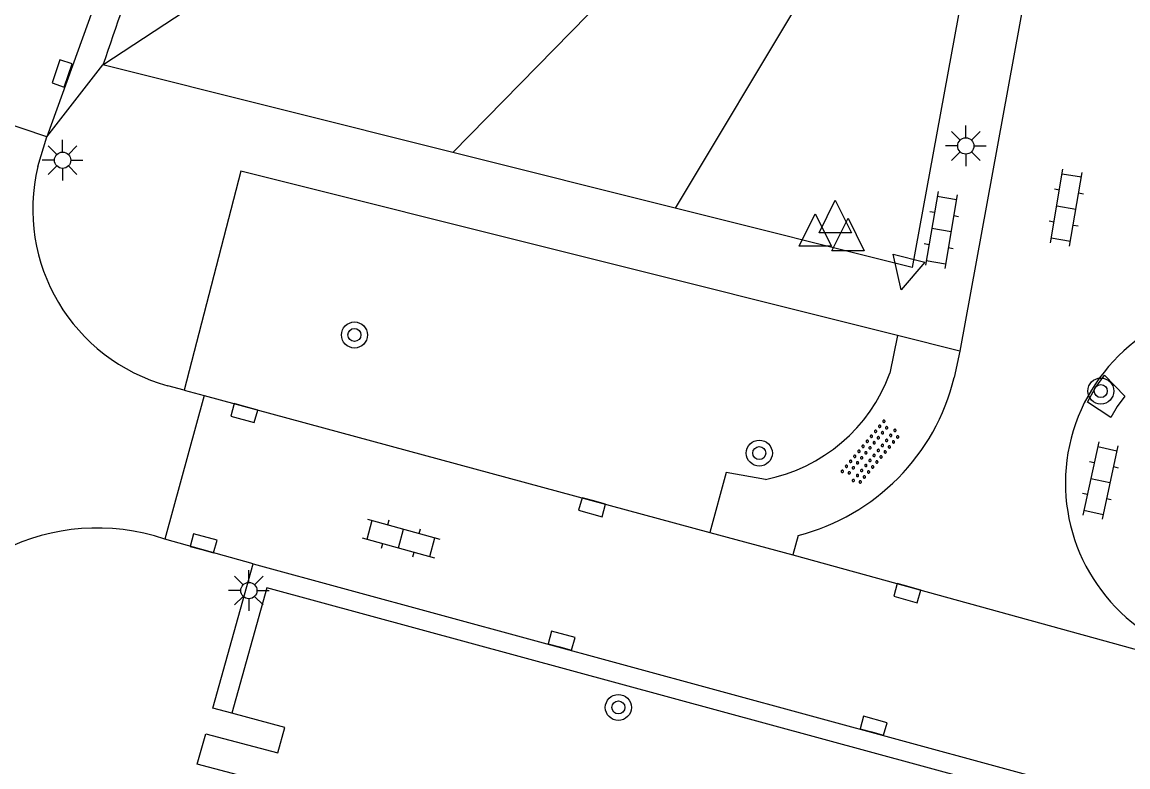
# Model space of a CAD drawing. Extents: x 124000 to 128010, y 398999 to 403000.
# Drawn here: x 127704.21 to 127738.17, y 399797.24 to 399820.13 of the extents above; entities that cross this region are included whole.
import ezdxf

# ---------------------------------------------------------------- set-up
doc = ezdxf.new("R2010")
doc.units = 0
for name, color, linetype in [('gg-knt-verharding', 7, 'Continuous'), ('gg-knt-verharding nz', 7, 'Continuous'), ('gt-grn-groengrens', 7, 'Continuous'), ('gt-grn-weggrens', 7, 'Continuous'), ('gt-symb-boom', 7, 'Continuous'), ('gt-symb-klinker verharding', 7, 'Continuous'), ('gt-symb-kolk', 7, 'Continuous'), ('gt-symb-lichtmast', 7, 'Continuous'), ('gt-symb-overige verharding', 7, 'Continuous'), ('gt-symb-waterafsluiter', 7, 'Continuous')]:
    doc.layers.add(name, color=color, linetype=linetype)

# ---------------------------------------------------------------- blocks, each defined once
blk = doc.blocks.new('gt0-BOOM')
at = {"layer": 'gt-symb-boom'}
for radius in [0.4, 0.2]:
    blk.add_circle((0, 0), radius, dxfattribs=at)
blk = doc.blocks.new('gt0-WAFSL')
at = {"layer": 'gt-symb-waterafsluiter'}
for p, q in [((-0.5, -0.333), (0, 0.667)), ((0, 0.667), (0.5, -0.333)), ((0.5, -0.333), (-0.5, -0.333))]:
    blk.add_line(p, q, dxfattribs=at)
blk = doc.blocks.new('gt0-KL1')
at = {"layer": 'gt-symb-klinker verharding'}
for p, q in [((-0.5, 0.3), (-0.5, 0.45)), ((0.5, 0.3), (0.5, 0.45)), ((-1.15, 0.3), (1.15, 0.3)), ((-1, -0.3), (-1, 0.3)), ((0, -0.3), (0, 0.3)), ((1, -0.3), (1, 0.3)), ((-1.15, -0.3), (1.15, -0.3)), ((-0.5, -0.45), (-0.5, -0.3)), ((0.5, -0.45), (0.5, -0.3))]:
    blk.add_line(p, q, dxfattribs=at)
blk = doc.blocks.new('gt0-LMAST')
at = {"layer": 'gt-symb-lichtmast'}
for p, q in [((-0.182, 0.173), (-0.447, 0.438)), ((-0.005, 0.246), (-0.005, 0.621)), ((0.172, 0.173), (0.437, 0.438)), ((-0.255, -0.004), (-0.63, -0.004)), ((-0.182, -0.181), (-0.447, -0.446)), ((-0.005, -0.254), (-0.005, -0.629)), ((0.437, -0.446), (0.172, -0.181)), ((0.245, -0.004), (0.62, -0.004))]:
    blk.add_line(p, q, dxfattribs=at)
blk.add_circle((-0.005, -0.004), 0.25, dxfattribs=at)
blk = doc.blocks.new('gt0-KOLK')
at = {"layer": 'gt-symb-kolk'}
blk.add_lwpolyline([(0, 0), (0.375, 0), (0.375, 0.4), (-0.375, 0.4), (-0.375, 0), (0, 0)], dxfattribs=at)
blk = doc.blocks.new('gt0-OVH')
at = {"layer": 'gt-symb-overige verharding'}
for points in [[(-0.972, 0.298), (-0.967, 0.308), (-0.965, 0.319), (-0.966, 0.33), (-0.971, 0.34), (-0.978, 0.348), (-0.988, 0.353), (-0.999, 0.355), (-1.01, 0.354), (-1.02, 0.349), (-1.028, 0.342), (-1.033, 0.332), (-1.035, 0.321), (-1.034, 0.31), (-1.029, 0.3), (-1.022, 0.292), (-1.012, 0.287), (-1.001, 0.285), (-0.99, 0.286), (-0.98, 0.291)], [(-0.772, 0.298), (-0.767, 0.308), (-0.765, 0.319), (-0.766, 0.33), (-0.771, 0.34), (-0.778, 0.348), (-0.788, 0.353), (-0.799, 0.355), (-0.81, 0.354), (-0.82, 0.349), (-0.828, 0.342), (-0.833, 0.332), (-0.835, 0.321), (-0.834, 0.31), (-0.829, 0.3), (-0.822, 0.292), (-0.812, 0.287), (-0.801, 0.285), (-0.79, 0.286), (-0.78, 0.291)], [(-0.572, 0.298), (-0.567, 0.308), (-0.565, 0.319), (-0.566, 0.33), (-0.571, 0.34), (-0.578, 0.348), (-0.588, 0.353), (-0.599, 0.355), (-0.61, 0.354), (-0.62, 0.349), (-0.628, 0.342), (-0.633, 0.332), (-0.635, 0.321), (-0.634, 0.31), (-0.629, 0.3), (-0.622, 0.292), (-0.612, 0.287), (-0.601, 0.285), (-0.59, 0.286), (-0.58, 0.291)], [(-0.372, 0.298), (-0.367, 0.308), (-0.365, 0.319), (-0.366, 0.33), (-0.371, 0.34), (-0.378, 0.348), (-0.388, 0.353), (-0.399, 0.355), (-0.41, 0.354), (-0.42, 0.349), (-0.428, 0.342), (-0.433, 0.332), (-0.435, 0.321), (-0.434, 0.31), (-0.429, 0.3), (-0.422, 0.292), (-0.412, 0.287), (-0.401, 0.285), (-0.39, 0.286), (-0.38, 0.291)], [(-0.172, 0.298), (-0.167, 0.308), (-0.165, 0.319), (-0.166, 0.33), (-0.171, 0.34), (-0.178, 0.348), (-0.188, 0.353), (-0.199, 0.355), (-0.21, 0.354), (-0.22, 0.349), (-0.228, 0.342), (-0.233, 0.332), (-0.235, 0.321), (-0.234, 0.31), (-0.229, 0.3), (-0.222, 0.292), (-0.212, 0.287), (-0.201, 0.285), (-0.19, 0.286), (-0.18, 0.291)], [(0.028, 0.298), (0.033, 0.308), (0.035, 0.319), (0.034, 0.33), (0.029, 0.34), (0.022, 0.348), (0.012, 0.353), (0.001, 0.355), (-0.01, 0.354), (-0.02, 0.349), (-0.028, 0.342), (-0.033, 0.332), (-0.035, 0.321), (-0.034, 0.31), (-0.029, 0.3), (-0.022, 0.292), (-0.012, 0.287), (-0.001, 0.285), (0.01, 0.286), (0.02, 0.291)], [(0.228, 0.298), (0.233, 0.308), (0.235, 0.319), (0.234, 0.33), (0.229, 0.34), (0.222, 0.348), (0.212, 0.353), (0.201, 0.355), (0.19, 0.354), (0.18, 0.349), (0.172, 0.342), (0.167, 0.332), (0.165, 0.321), (0.166, 0.31), (0.171, 0.3), (0.178, 0.292), (0.188, 0.287), (0.199, 0.285), (0.21, 0.286), (0.22, 0.291)], [(0.428, 0.298), (0.433, 0.308), (0.435, 0.319), (0.434, 0.33), (0.429, 0.34), (0.422, 0.348), (0.412, 0.353), (0.401, 0.355), (0.39, 0.354), (0.38, 0.349), (0.372, 0.342), (0.367, 0.332), (0.365, 0.321), (0.366, 0.31), (0.371, 0.3), (0.378, 0.292), (0.388, 0.287), (0.399, 0.285), (0.41, 0.286), (0.42, 0.291)], [(0.628, 0.298), (0.633, 0.308), (0.635, 0.319), (0.634, 0.33), (0.629, 0.34), (0.622, 0.348), (0.612, 0.353), (0.601, 0.355), (0.59, 0.354), (0.58, 0.349), (0.572, 0.342), (0.567, 0.332), (0.565, 0.321), (0.566, 0.31), (0.571, 0.3), (0.578, 0.292), (0.588, 0.287), (0.599, 0.285), (0.61, 0.286), (0.62, 0.291)], [(0.828, 0.298), (0.833, 0.308), (0.835, 0.319), (0.834, 0.33), (0.829, 0.34), (0.822, 0.348), (0.812, 0.353), (0.801, 0.355), (0.79, 0.354), (0.78, 0.349), (0.772, 0.342), (0.767, 0.332), (0.765, 0.321), (0.766, 0.31), (0.771, 0.3), (0.778, 0.292), (0.788, 0.287), (0.799, 0.285), (0.81, 0.286), (0.82, 0.291)], [(1.028, 0.298), (1.033, 0.308), (1.035, 0.319), (1.034, 0.33), (1.029, 0.34), (1.022, 0.348), (1.012, 0.353), (1.001, 0.355), (0.99, 0.354), (0.98, 0.349), (0.972, 0.342), (0.967, 0.332), (0.965, 0.321), (0.966, 0.31), (0.971, 0.3), (0.978, 0.292), (0.988, 0.287), (0.999, 0.285), (1.01, 0.286), (1.02, 0.291)], [(-0.872, 0.106), (-0.867, 0.116), (-0.865, 0.126), (-0.866, 0.137), (-0.871, 0.147), (-0.878, 0.156), (-0.888, 0.161), (-0.899, 0.163), (-0.91, 0.162), (-0.92, 0.157), (-0.928, 0.15), (-0.933, 0.14), (-0.935, 0.129), (-0.934, 0.118), (-0.929, 0.108), (-0.922, 0.1), (-0.912, 0.095), (-0.901, 0.092), (-0.89, 0.094), (-0.88, 0.098)], [(-0.672, 0.106), (-0.667, 0.116), (-0.665, 0.126), (-0.666, 0.137), (-0.671, 0.147), (-0.678, 0.156), (-0.688, 0.161), (-0.699, 0.163), (-0.71, 0.162), (-0.72, 0.157), (-0.728, 0.15), (-0.733, 0.14), (-0.735, 0.129), (-0.734, 0.118), (-0.729, 0.108), (-0.722, 0.1), (-0.712, 0.095), (-0.701, 0.092), (-0.69, 0.094), (-0.68, 0.098)], [(-0.472, 0.106), (-0.467, 0.116), (-0.465, 0.126), (-0.466, 0.137), (-0.471, 0.147), (-0.478, 0.156), (-0.488, 0.161), (-0.499, 0.163), (-0.51, 0.162), (-0.52, 0.157), (-0.528, 0.15), (-0.533, 0.14), (-0.535, 0.129), (-0.534, 0.118), (-0.529, 0.108), (-0.522, 0.1), (-0.512, 0.095), (-0.501, 0.092), (-0.49, 0.094), (-0.48, 0.098)], [(-0.272, 0.106), (-0.267, 0.116), (-0.265, 0.126), (-0.266, 0.137), (-0.271, 0.147), (-0.278, 0.156), (-0.288, 0.161), (-0.299, 0.163), (-0.31, 0.162), (-0.32, 0.157), (-0.328, 0.15), (-0.333, 0.14), (-0.335, 0.129), (-0.334, 0.118), (-0.329, 0.108), (-0.322, 0.1), (-0.312, 0.095), (-0.301, 0.092), (-0.29, 0.094), (-0.28, 0.098)], [(-0.072, 0.106), (-0.067, 0.116), (-0.065, 0.126), (-0.066, 0.137), (-0.071, 0.147), (-0.078, 0.156), (-0.088, 0.161), (-0.099, 0.163), (-0.11, 0.162), (-0.12, 0.157), (-0.128, 0.15), (-0.133, 0.14), (-0.135, 0.129), (-0.134, 0.118), (-0.129, 0.108), (-0.122, 0.1), (-0.112, 0.095), (-0.101, 0.092), (-0.09, 0.094), (-0.08, 0.098)], [(0.128, 0.106), (0.133, 0.116), (0.135, 0.126), (0.134, 0.137), (0.129, 0.147), (0.122, 0.156), (0.112, 0.161), (0.101, 0.163), (0.09, 0.162), (0.08, 0.157), (0.072, 0.15), (0.067, 0.14), (0.065, 0.129), (0.066, 0.118), (0.071, 0.108), (0.078, 0.1), (0.088, 0.095), (0.099, 0.092), (0.11, 0.094), (0.12, 0.098)], [(0.328, 0.106), (0.333, 0.116), (0.335, 0.126), (0.334, 0.137), (0.329, 0.147), (0.322, 0.156), (0.312, 0.161), (0.301, 0.163), (0.29, 0.162), (0.28, 0.157), (0.272, 0.15), (0.267, 0.14), (0.265, 0.129), (0.266, 0.118), (0.271, 0.108), (0.278, 0.1), (0.288, 0.095), (0.299, 0.092), (0.31, 0.094), (0.32, 0.098)], [(0.528, 0.106), (0.533, 0.116), (0.535, 0.126), (0.534, 0.137), (0.529, 0.147), (0.522, 0.156), (0.512, 0.161), (0.501, 0.163), (0.49, 0.162), (0.48, 0.157), (0.472, 0.15), (0.467, 0.14), (0.465, 0.129), (0.466, 0.118), (0.471, 0.108), (0.478, 0.1), (0.488, 0.095), (0.499, 0.092), (0.51, 0.094), (0.52, 0.098)], [(0.728, 0.106), (0.733, 0.116), (0.735, 0.126), (0.734, 0.137), (0.729, 0.147), (0.722, 0.156), (0.712, 0.161), (0.701, 0.163), (0.69, 0.162), (0.68, 0.157), (0.672, 0.15), (0.667, 0.14), (0.665, 0.129), (0.666, 0.118), (0.671, 0.108), (0.678, 0.1), (0.688, 0.095), (0.699, 0.092), (0.71, 0.094), (0.72, 0.098)], [(0.928, 0.106), (0.933, 0.116), (0.935, 0.126), (0.934, 0.137), (0.929, 0.147), (0.922, 0.156), (0.912, 0.161), (0.901, 0.163), (0.89, 0.162), (0.88, 0.157), (0.872, 0.15), (0.867, 0.14), (0.865, 0.129), (0.866, 0.118), (0.871, 0.108), (0.878, 0.1), (0.888, 0.095), (0.899, 0.092), (0.91, 0.094), (0.92, 0.098)], [(-0.972, -0.142), (-0.967, -0.132), (-0.965, -0.121), (-0.966, -0.11), (-0.971, -0.1), (-0.978, -0.092), (-0.988, -0.087), (-0.999, -0.085), (-1.01, -0.086), (-1.02, -0.091), (-1.028, -0.098), (-1.033, -0.108), (-1.035, -0.119), (-1.034, -0.13), (-1.029, -0.14), (-1.022, -0.148), (-1.012, -0.153), (-1.001, -0.155), (-0.99, -0.154), (-0.98, -0.149)], [(-0.872, -0.334), (-0.867, -0.324), (-0.865, -0.314), (-0.866, -0.303), (-0.871, -0.293), (-0.878, -0.284), (-0.888, -0.279), (-0.899, -0.277), (-0.91, -0.278), (-0.92, -0.283), (-0.928, -0.29), (-0.933, -0.3), (-0.935, -0.311), (-0.934, -0.322), (-0.929, -0.332), (-0.922, -0.34), (-0.912, -0.345), (-0.901, -0.348), (-0.89, -0.346), (-0.88, -0.342)], [(-0.772, -0.142), (-0.767, -0.132), (-0.765, -0.121), (-0.766, -0.11), (-0.771, -0.1), (-0.778, -0.092), (-0.788, -0.087), (-0.799, -0.085), (-0.81, -0.086), (-0.82, -0.091), (-0.828, -0.098), (-0.833, -0.108), (-0.835, -0.119), (-0.834, -0.13), (-0.829, -0.14), (-0.822, -0.148), (-0.812, -0.153), (-0.801, -0.155), (-0.79, -0.154), (-0.78, -0.149)], [(-0.672, -0.334), (-0.667, -0.324), (-0.665, -0.314), (-0.666, -0.303), (-0.671, -0.293), (-0.678, -0.284), (-0.688, -0.279), (-0.699, -0.277), (-0.71, -0.278), (-0.72, -0.283), (-0.728, -0.29), (-0.733, -0.3), (-0.735, -0.311), (-0.734, -0.322), (-0.729, -0.332), (-0.722, -0.34), (-0.712, -0.345), (-0.701, -0.348), (-0.69, -0.346), (-0.68, -0.342)], [(-0.572, -0.142), (-0.567, -0.132), (-0.565, -0.121), (-0.566, -0.11), (-0.571, -0.1), (-0.578, -0.092), (-0.588, -0.087), (-0.599, -0.085), (-0.61, -0.086), (-0.62, -0.091), (-0.628, -0.098), (-0.633, -0.108), (-0.635, -0.119), (-0.634, -0.13), (-0.629, -0.14), (-0.622, -0.148), (-0.612, -0.153), (-0.601, -0.155), (-0.59, -0.154), (-0.58, -0.149)], [(-0.472, -0.334), (-0.467, -0.324), (-0.465, -0.314), (-0.466, -0.303), (-0.471, -0.293), (-0.478, -0.284), (-0.488, -0.279), (-0.499, -0.277), (-0.51, -0.278), (-0.52, -0.283), (-0.528, -0.29), (-0.533, -0.3), (-0.535, -0.311), (-0.534, -0.322), (-0.529, -0.332), (-0.522, -0.34), (-0.512, -0.345), (-0.501, -0.348), (-0.49, -0.346), (-0.48, -0.342)], [(-0.372, -0.142), (-0.367, -0.132), (-0.365, -0.121), (-0.366, -0.11), (-0.371, -0.1), (-0.378, -0.092), (-0.388, -0.087), (-0.399, -0.085), (-0.41, -0.086), (-0.42, -0.091), (-0.428, -0.098), (-0.433, -0.108), (-0.435, -0.119), (-0.434, -0.13), (-0.429, -0.14), (-0.422, -0.148), (-0.412, -0.153), (-0.401, -0.155), (-0.39, -0.154), (-0.38, -0.149)], [(-0.272, -0.334), (-0.267, -0.324), (-0.265, -0.314), (-0.266, -0.303), (-0.271, -0.293), (-0.278, -0.284), (-0.288, -0.279), (-0.299, -0.277), (-0.31, -0.278), (-0.32, -0.283), (-0.328, -0.29), (-0.333, -0.3), (-0.335, -0.311), (-0.334, -0.322), (-0.329, -0.332), (-0.322, -0.34), (-0.312, -0.345), (-0.301, -0.348), (-0.29, -0.346), (-0.28, -0.342)], [(-0.172, -0.142), (-0.167, -0.132), (-0.165, -0.121), (-0.166, -0.11), (-0.171, -0.1), (-0.178, -0.092), (-0.188, -0.087), (-0.199, -0.085), (-0.21, -0.086), (-0.22, -0.091), (-0.228, -0.098), (-0.233, -0.108), (-0.235, -0.119), (-0.234, -0.13), (-0.229, -0.14), (-0.222, -0.148), (-0.212, -0.153), (-0.201, -0.155), (-0.19, -0.154), (-0.18, -0.149)], [(-0.072, -0.334), (-0.067, -0.324), (-0.065, -0.314), (-0.066, -0.303), (-0.071, -0.293), (-0.078, -0.284), (-0.088, -0.279), (-0.099, -0.277), (-0.11, -0.278), (-0.12, -0.283), (-0.128, -0.29), (-0.133, -0.3), (-0.135, -0.311), (-0.134, -0.322), (-0.129, -0.332), (-0.122, -0.34), (-0.112, -0.345), (-0.101, -0.348), (-0.09, -0.346), (-0.08, -0.342)], [(0.028, -0.142), (0.033, -0.132), (0.035, -0.121), (0.034, -0.11), (0.029, -0.1), (0.022, -0.092), (0.012, -0.087), (0.001, -0.085), (-0.01, -0.086), (-0.02, -0.091), (-0.028, -0.098), (-0.033, -0.108), (-0.035, -0.119), (-0.034, -0.13), (-0.029, -0.14), (-0.022, -0.148), (-0.012, -0.153), (-0.001, -0.155), (0.01, -0.154), (0.02, -0.149)], [(0.128, -0.334), (0.133, -0.324), (0.135, -0.314), (0.134, -0.303), (0.129, -0.293), (0.122, -0.284), (0.112, -0.279), (0.101, -0.277), (0.09, -0.278), (0.08, -0.283), (0.072, -0.29), (0.067, -0.3), (0.065, -0.311), (0.066, -0.322), (0.071, -0.332), (0.078, -0.34), (0.088, -0.345), (0.099, -0.348), (0.11, -0.346), (0.12, -0.342)], [(0.228, -0.142), (0.233, -0.132), (0.235, -0.121), (0.234, -0.11), (0.229, -0.1), (0.222, -0.092), (0.212, -0.087), (0.201, -0.085), (0.19, -0.086), (0.18, -0.091), (0.172, -0.098), (0.167, -0.108), (0.165, -0.119), (0.166, -0.13), (0.171, -0.14), (0.178, -0.148), (0.188, -0.153), (0.199, -0.155), (0.21, -0.154), (0.22, -0.149)], [(0.328, -0.334), (0.333, -0.324), (0.335, -0.314), (0.334, -0.303), (0.329, -0.293), (0.322, -0.284), (0.312, -0.279), (0.301, -0.277), (0.29, -0.278), (0.28, -0.283), (0.272, -0.29), (0.267, -0.3), (0.265, -0.311), (0.266, -0.322), (0.271, -0.332), (0.278, -0.34), (0.288, -0.345), (0.299, -0.348), (0.31, -0.346), (0.32, -0.342)], [(0.428, -0.142), (0.433, -0.132), (0.435, -0.121), (0.434, -0.11), (0.429, -0.1), (0.422, -0.092), (0.412, -0.087), (0.401, -0.085), (0.39, -0.086), (0.38, -0.091), (0.372, -0.098), (0.367, -0.108), (0.365, -0.119), (0.366, -0.13), (0.371, -0.14), (0.378, -0.148), (0.388, -0.153), (0.399, -0.155), (0.41, -0.154), (0.42, -0.149)], [(0.528, -0.334), (0.533, -0.324), (0.535, -0.314), (0.534, -0.303), (0.529, -0.293), (0.522, -0.284), (0.512, -0.279), (0.501, -0.277), (0.49, -0.278), (0.48, -0.283), (0.472, -0.29), (0.467, -0.3), (0.465, -0.311), (0.466, -0.322), (0.471, -0.332), (0.478, -0.34), (0.488, -0.345), (0.499, -0.348), (0.51, -0.346), (0.52, -0.342)], [(0.628, -0.142), (0.633, -0.132), (0.635, -0.121), (0.634, -0.11), (0.629, -0.1), (0.622, -0.092), (0.612, -0.087), (0.601, -0.085), (0.59, -0.086), (0.58, -0.091), (0.572, -0.098), (0.567, -0.108), (0.565, -0.119), (0.566, -0.13), (0.571, -0.14), (0.578, -0.148), (0.588, -0.153), (0.599, -0.155), (0.61, -0.154), (0.62, -0.149)], [(0.728, -0.334), (0.733, -0.324), (0.735, -0.314), (0.734, -0.303), (0.729, -0.293), (0.722, -0.284), (0.712, -0.279), (0.701, -0.277), (0.69, -0.278), (0.68, -0.283), (0.672, -0.29), (0.667, -0.3), (0.665, -0.311), (0.666, -0.322), (0.671, -0.332), (0.678, -0.34), (0.688, -0.345), (0.699, -0.348), (0.71, -0.346), (0.72, -0.342)], [(0.828, -0.142), (0.833, -0.132), (0.835, -0.121), (0.834, -0.11), (0.829, -0.1), (0.822, -0.092), (0.812, -0.087), (0.801, -0.085), (0.79, -0.086), (0.78, -0.091), (0.772, -0.098), (0.767, -0.108), (0.765, -0.119), (0.766, -0.13), (0.771, -0.14), (0.778, -0.148), (0.788, -0.153), (0.799, -0.155), (0.81, -0.154), (0.82, -0.149)], [(0.928, -0.334), (0.933, -0.324), (0.935, -0.314), (0.934, -0.303), (0.929, -0.293), (0.922, -0.284), (0.912, -0.279), (0.901, -0.277), (0.89, -0.278), (0.88, -0.283), (0.872, -0.29), (0.867, -0.3), (0.865, -0.311), (0.866, -0.322), (0.871, -0.332), (0.878, -0.34), (0.888, -0.345), (0.899, -0.348), (0.91, -0.346), (0.92, -0.342)], [(1.028, -0.142), (1.033, -0.132), (1.035, -0.121), (1.034, -0.11), (1.029, -0.1), (1.022, -0.092), (1.012, -0.087), (1.001, -0.085), (0.99, -0.086), (0.98, -0.091), (0.972, -0.098), (0.967, -0.108), (0.965, -0.119), (0.966, -0.13), (0.971, -0.14), (0.978, -0.148), (0.988, -0.153), (0.999, -0.155), (1.01, -0.154), (1.02, -0.149)]]:
    blk.add_lwpolyline(points, close=True, dxfattribs=at)

msp = doc.modelspace()

# ---------------------------------------------------------------- linework, layer by layer
at = {"layer": 'gg-knt-verharding'}
for p, q in [((127717.435, 399816.123), (127706.688, 399818.813)), ((127704.968, 399816.606), (127700.353, 399818.17)), ((127724.266, 399814.412), (127717.435, 399816.123)), ((127710.922, 399815.547), (127709.181, 399808.822)), ((127731.098, 399810.497), (127710.922, 399815.547)), ((127731.098, 399810.497), (127730.862, 399809.343)), ((127733.006, 399810.019), (127731.098, 399810.497)), ((127733.006, 399810.019), (127732.835, 399809.207)), ((127709.181, 399808.822), (127709.795, 399808.656)), ((127709.795, 399808.656), (127708.588, 399804.242)), ((127709.795, 399808.656), (127725.331, 399804.449)), ((127725.331, 399804.449), (127727.876, 399803.76)), ((127711.308, 399803.485), (127708.588, 399804.242)), ((127728.045, 399804.359), (127727.876, 399803.76)), ((127727.876, 399803.76), (127738.653, 399800.791)), ((127711.308, 399803.485), (127737.215, 399796.428))]:
    msp.add_line(p, q, dxfattribs=at)
for points in [[(127713.862, 399839.795), (127711.332, 399833.799), (127709.66, 399829.599), (127704.968, 399816.606)], [(127733.286, 399822.092), (127731.545, 399812.59), (127724.266, 399814.412)], [(127736.928, 399808.451), (127737.164, 399808.882), (127737.45, 399809.283), (127738.077, 399808.639), (127737.843, 399808.321), (127737.646, 399807.98), (127736.928, 399808.451)], [(127727.037, 399806.08), (127725.829, 399806.287), (127725.331, 399804.449)], [(127710.648, 399798.89), (127710.069, 399799.046), (127711.308, 399803.485)], [(127711.37, 399796.858), (127709.585, 399797.331), (127709.849, 399798.256), (127712.063, 399797.679), (127712.277, 399798.45), (127710.648, 399798.89)]]:
    msp.add_lwpolyline(points, dxfattribs=at)
for centre, radius, start, end in [((127956.45, 399734.041), 263.756, 159.60816, 161.25225), ((127741.749, 399805.967), 5.497, 87.7749, 238.3373), ((127726.055, 399811.104), 5.119, 281.056, 339.8771), ((127726.397, 399810.777), 6.627, 284.3984, 346.2912)]:
    msp.add_arc(centre, radius, start, end, dxfattribs=at)
at = {"layer": 'gg-knt-verharding nz'}
for p, q in [((127735.348, 399822.826), (127733.006, 399810.019)), ((127704.689, 399815.695), (127704.968, 399816.606)), ((127709.181, 399808.822), (127708.686, 399808.958))]:
    msp.add_line(p, q, dxfattribs=at)
for centre, radius, start, end in [((127710.156, 399814.385), 5.622, 166.5214, 254.8391), ((127706.511, 399798.09), 6.493, 71.3448, 161.3444)]:
    msp.add_arc(centre, radius, start, end, dxfattribs=at)
at = {"layer": 'gt-grn-groengrens'}
for p, q in [((127706.688, 399818.813), (127723.795, 399830.084)), ((127727.085, 399825.975), (127717.435, 399816.123)), ((127730.072, 399824.112), (127724.266, 399814.412))]:
    msp.add_line(p, q, dxfattribs=at)
msp.add_lwpolyline([(127734.998, 399790.527), (127736.48, 399796.006), (127711.726, 399802.749), (127710.648, 399798.89)], dxfattribs=at)
at = {"layer": 'gt-grn-weggrens'}
msp.add_line((127704.968, 399816.606), (127706.688, 399818.813), dxfattribs=at)

# ---------------------------------------------------------------- block references
at = {"layer": 'gt-symb-boom'}
for p in [(127714.415, 399810.516), (127737.339, 399808.794), (127726.85, 399806.886), (127722.52, 399799.071)]:
    msp.add_blockref('gt0-BOOM', p, dxfattribs=at)
at = {"layer": 'gt-symb-klinker verharding'}
for p, rotation in [((127736.279, 399814.427), 80.3304947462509), ((127732.443, 399813.744), -99.66950525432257), ((127737.325, 399806.045), -102.18684021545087), ((127715.844, 399804.263), -15.606930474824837)]:
    msp.add_blockref('gt0-KL1', p, dxfattribs=dict(at, rotation=rotation))
at = {"layer": 'gt-symb-kolk'}
for p, rotation in [((127705.626, 399818.491), 70.96692019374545), ((127711.08, 399808.309), 164.86552497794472), ((127721.766, 399805.417), 164.57402962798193), ((127709.728, 399803.922), -15.30032444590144), ((127731.448, 399802.775), 164.57402962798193), ((127720.723, 399800.931), -15.370725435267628), ((127730.305, 399798.317), -15.481185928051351)]:
    msp.add_blockref('gt0-KOLK', p, dxfattribs=dict(at, rotation=rotation))
at = {"layer": 'gt-symb-lichtmast'}
for p in [(127733.198, 399816.329), (127705.455, 399815.891), (127711.176, 399802.666)]:
    msp.add_blockref('gt0-LMAST', p, dxfattribs=at)
at = {"layer": 'gt-symb-overige verharding', "rotation": 50.31173296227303}
msp.add_blockref('gt0-OVH', (127730.284, 399806.891), dxfattribs=at)
at = {"layer": 'gt-symb-waterafsluiter'}
for p in [(127729.184, 399813.991), (127728.569, 399813.575), (127729.574, 399813.437)]:
    msp.add_blockref('gt0-WAFSL', p, dxfattribs=at)
at = {"layer": 'gt-symb-waterafsluiter', "rotation": 165.93596329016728}
msp.add_blockref('gt0-WAFSL', (127731.37, 399812.551), dxfattribs=at)

doc.saveas('drawing.dxf')
